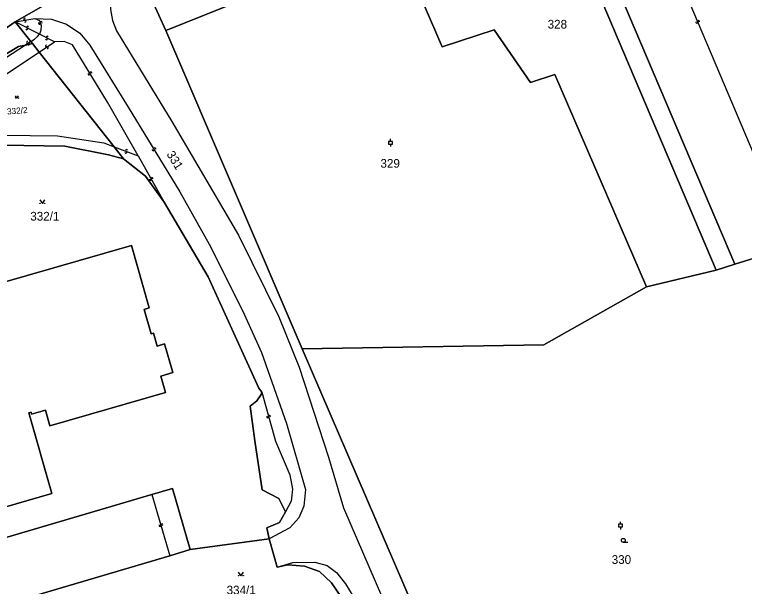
# Model space of a CAD drawing. Extents: x -600309 to -598967, y -1161267 to -1160292.
# Drawn here: x -599517.3 to -599374.7, y -1160637.6 to -1160525.9 of the extents above; entities that cross this region are included whole.
import ezdxf

# ---------------------------------------------------------------- set-up
doc = ezdxf.new("R2010")
doc.units = 0
for name, color, linetype in [('Level 1', 7, 'Continuous'), ('Level 13', 7, 'Continuous'), ('Level 3', 7, 'Continuous'), ('Level 4', 7, 'Continuous'), ('Level 5', 7, 'Continuous'), ('Level 60', 7, 'Continuous')]:
    doc.layers.add(name, color=color, linetype=linetype)

msp = doc.modelspace()

# ---------------------------------------------------------------- linework, layer by layer
at = {"layer": 'Level 1'}
for points in [[(-599259.7, -1160439.99), (-599275.15, -1160441.26), (-599305.2, -1160444.51), (-599319.52, -1160446.37), (-599343.08, -1160452.78), (-599356.96, -1160458.21), (-599375.87, -1160466.1), (-599413.91, -1160482.08), (-599421.02, -1160485.08), (-599452.35, -1160498.24), (-599493.84, -1160515.68), (-599506.89, -1160521.3), (-599517.25, -1160527.26), (-599531.66, -1160537.34)], [(-599393.85, -1160579.06), (-599411.75, -1160537.6), (-599416.49, -1160539.16), (-599423.63, -1160528.87), (-599433.81, -1160532.16), (-599442.93, -1160511.02), (-599487.8, -1160528.98)], [(-599493.84, -1160515.68), (-599506.89, -1160521.3), (-599517.25, -1160527.26)], [(-599376.56, -1160574.61), (-599401.11, -1160516.99)], [(-599487.8, -1160528.98), (-599490.53, -1160522.89)], [(-599380.27, -1160575.77), (-599402.5, -1160523.36)], [(-599517.25, -1160527.26), (-599531.66, -1160537.34), (-599553.8, -1160551.63), (-599566.82, -1160559.52), (-599582.76, -1160567.83)], [(-599514.16, -1160531.11), (-599517.25, -1160527.26)], [(-599461.15, -1160591.17), (-599487.8, -1160528.98)], [(-599584.74, -1160572.76), (-599576.38, -1160568.21), (-599516.58, -1160532.11), (-599515.23, -1160531.81)], [(-599515.23, -1160531.81), (-599513.85, -1160531.5)], [(-599513.85, -1160531.5), (-599514.16, -1160531.11)], [(-599512.52, -1160533.18), (-599513.85, -1160531.5)], [(-599497.88, -1160551.7), (-599512.52, -1160533.18)], [(-599549.24, -1160557.62), (-599543.32, -1160555.24), (-599531.35, -1160552.86), (-599519.59, -1160551.36), (-599507.5, -1160551.59), (-599498.97, -1160553.26), (-599496.04, -1160554.03)], [(-599496.04, -1160554.03), (-599497.88, -1160551.7)], [(-599488.1, -1160562.48), (-599491.77, -1160557.4), (-599496.04, -1160554.03)], [(-599469.05, -1160599.61), (-599469.61, -1160598.83), (-599479.53, -1160577.09), (-599488.1, -1160562.48)], [(-599358.54, -1160569), (-599376.56, -1160574.61)], [(-599520.12, -1160578.33), (-599494.5, -1160570.96), (-599491.03, -1160583.15), (-599492.01, -1160583.45), (-599490.67, -1160588.21), (-599490.19, -1160588.1), (-599489.46, -1160590.62), (-599488.03, -1160590.21), (-599486.41, -1160595.8), (-599488.78, -1160596.49), (-599487.85, -1160599.68), (-599510.48, -1160606.19), (-599511.31, -1160603.15), (-599514, -1160603.92), (-599514.12, -1160603.54), (-599514.57, -1160603.67), (-599510.08, -1160619.44), (-599522.06, -1160622.84)], [(-599376.56, -1160574.61), (-599380.27, -1160575.77)], [(-599380.27, -1160575.77), (-599393.85, -1160579.06)], [(-599393.85, -1160579.06), (-599413.91, -1160590.39), (-599461.15, -1160591.17)], [(-599390.75, -1160682.57), (-599434.16, -1160653.71), (-599461.15, -1160591.17)], [(-599464.4, -1160622.99), (-599465.73, -1160620.42), (-599468.94, -1160618.67), (-599470.37, -1160609.14), (-599471.32, -1160602.36), (-599470.01, -1160601.3), (-599469.17, -1160600.09), (-599469.05, -1160599.61)], [(-599483.01, -1160630.37), (-599486.5, -1160618.47), (-599490.49, -1160619.64)], [(-599523.94, -1160629.45), (-599490.49, -1160619.64)], [(-599467.62, -1160628.26), (-599468.07, -1160626.11), (-599465.58, -1160625.06), (-599464.4, -1160622.99)], [(-599467.62, -1160628.26), (-599483.01, -1160630.37)], [(-599466.04, -1160633.84), (-599467.62, -1160628.26)], [(-599483.01, -1160630.37), (-599486.98, -1160631.57)], [(-599486.98, -1160631.57), (-599531.91, -1160644.78), (-599527.83, -1160658.63)], [(-599414.03, -1160680.61), (-599424.88, -1160673.42), (-599433.27, -1160665.79), (-599439.49, -1160660.38), (-599444.11, -1160655.1), (-599447.89, -1160650.07), (-599450.91, -1160644.78), (-599453.6, -1160639.57), (-599455.39, -1160636.85), (-599457.77, -1160634.67), (-599460.67, -1160633.6), (-599463.93, -1160633.33), (-599466.04, -1160633.84)]]:
    msp.add_lwpolyline(points, dxfattribs=at)
at = {"layer": 'Level 13'}
for centre, start, end in [((-599515.34, -1160526.78), 46.3302, 278.4282), ((-599515.28, -1160527.14), 226.1157, 98.7057), ((-599514.79, -1160528.32), 10.1138, 242.7038), ((-599512.49, -1160527.55), 145.5932, 18.1832), ((-599512.14, -1160527.43), 325.8077, 197.9057), ((-599384.01, -1160527.36), 150.0947, 22.6847), ((-599383.67, -1160527.22), 330.3092, 202.4072), ((-599514.96, -1160528.64), 190.3282, 62.4262), ((-599511.11, -1160530.6), 190.2664, 62.3644), ((-599510.94, -1160530.28), 10.052, 242.642), ((-599514.8, -1160531.31), 70.3512, 302.9412), ((-599514.6, -1160531.62), 250.5657, 122.6637), ((-599511.13, -1160532.04), 70.974, 303.072), ((-599510.93, -1160532.34), 250.7595, 123.3495), ((-599502.76, -1160537.47), 159.0632, 31.1612), ((-599502.44, -1160537.27), 338.8488, 211.4388), ((-599495.45, -1160552.43), 16.5638, 248.6618), ((-599490.25, -1160552.29), 158.669, 31.259), ((-599489.93, -1160552.1), 338.8835, 210.9815), ((-599495.59, -1160552.77), 196.3494, 68.9394), ((-599490.8, -1160558.07), 156.5795, 29.1695), ((-599490.48, -1160557.89), 336.794, 208.892), ((-599467.88, -1160604.44), 142.9294, 15.5194), ((-599467.52, -1160604.34), 323.1438, 195.2418), ((-599488.92, -1160625.65), 143.553, 16.143), ((-599488.56, -1160625.55), 323.7675, 195.8655)]:
    msp.add_arc(centre, 0.184, start, end, dxfattribs=at)
at = {"layer": 'Level 3'}
for points in [[(-599350.94, -1160486.6), (-599394.8, -1160501.39), (-599372.88, -1160553.19)], [(-599493.84, -1160515.68), (-599497.68, -1160520.03), (-599498.47, -1160522.34), (-599498.58, -1160524.88), (-599498.22, -1160527), (-599497.43, -1160529.03), (-599486.63, -1160546.73), (-599473.56, -1160568.94), (-599465.72, -1160584.93), (-599461.73, -1160594.73), (-599455.98, -1160612.3), (-599453.06, -1160622.25), (-599441.75, -1160648.47), (-599437.61, -1160654.33), (-599431.7, -1160660.08), (-599421.66, -1160668.64), (-599384.71, -1160692.91)], [(-599517.25, -1160527.26), (-599513.38, -1160526.65)], [(-599513.38, -1160526.65), (-599512.48, -1160527.01), (-599512.16, -1160527.97), (-599512.18, -1160528.91), (-599512.49, -1160529.69)], [(-599513.38, -1160526.65), (-599510.12, -1160526.74), (-599507.21, -1160527.74), (-599504.58, -1160529.51), (-599502.65, -1160531.83), (-599495.16, -1160543.92), (-599485.02, -1160560.46), (-599479.33, -1160570.7), (-599472.76, -1160583.82), (-599469.1, -1160591.89), (-599464.18, -1160605.72), (-599460.5, -1160618.65), (-599460.84, -1160621.89), (-599461.81, -1160624.15), (-599463.53, -1160626.13), (-599467.62, -1160628.26)], [(-599512.49, -1160529.69), (-599517.25, -1160527.26)], [(-599514.16, -1160531.11), (-599513.47, -1160530.66), (-599512.86, -1160530.18), (-599512.49, -1160529.69)], [(-599509.54, -1160531.2), (-599512.49, -1160529.69)], [(-599515.23, -1160531.81), (-599527.89, -1160540.05), (-599545.2, -1160551.71), (-599567.84, -1160565.65), (-599582.93, -1160573.25), (-599584.09, -1160573.41), (-599584.39, -1160573.29), (-599584.74, -1160572.76)], [(-599514.16, -1160531.11), (-599515.23, -1160531.81)], [(-599512.52, -1160533.18), (-599509.54, -1160531.2)], [(-599493.17, -1160553.49), (-599499.15, -1160542.95), (-599506.04, -1160531.79), (-599507.64, -1160531.13), (-599509.54, -1160531.2)], [(-599541.58, -1160552.75), (-599526.96, -1160542.74), (-599512.52, -1160533.18)], [(-599541.58, -1160552.75), (-599531.37, -1160551.01), (-599519.63, -1160549.42), (-599508.94, -1160549.53), (-599499.88, -1160550.94), (-599497.88, -1160551.7)], [(-599497.88, -1160551.7), (-599493.17, -1160553.49)], [(-599493.17, -1160553.49), (-599488.1, -1160562.48)], [(-599469.05, -1160599.61), (-599466.35, -1160609.17), (-599463.52, -1160615.79), (-599463, -1160618.59), (-599463.32, -1160620.89), (-599464.4, -1160622.99)], [(-599490.49, -1160619.64), (-599486.98, -1160631.57)], [(-599466.04, -1160633.84), (-599462.97, -1160632.92), (-599458.68, -1160632.82), (-599456.28, -1160633.45), (-599454.4, -1160634.82), (-599452.67, -1160637.04), (-599451.27, -1160639.39), (-599446.11, -1160649.16), (-599441.27, -1160655.53), (-599435.67, -1160661.66), (-599423.74, -1160671.77), (-599408.21, -1160682.37), (-599407.92, -1160682.86), (-599407.84, -1160683.41), (-599408.08, -1160684.1), (-599408.62, -1160684.61)]]:
    msp.add_lwpolyline(points, dxfattribs=at)
at = {"layer": 'Level 5'}
for p, q in [((-599443.88, -1160550.65), (-599443.88, -1160550.15)), ((-599443.88, -1160551.15), (-599443.88, -1160551.65)), ((-599398.94, -1160625.43), (-599398.94, -1160624.93)), ((-599398.94, -1160625.93), (-599398.94, -1160626.43)), ((-599398.39, -1160628.95), (-599397.52, -1160628.95))]:
    msp.add_line(p, q, dxfattribs=at)
for points in [[(-599517.22, -1160541.71), (-599516.88, -1160542.22), (-599516.54, -1160541.71)], [(-599512.41, -1160562.04), (-599511.91, -1160562.79), (-599511.41, -1160562.04)], [(-599473.62, -1160634.77), (-599473.12, -1160635.52), (-599472.62, -1160634.77)]]:
    msp.add_lwpolyline(points, dxfattribs=at)
for points in [[(-599444.26, -1160551.15), (-599443.51, -1160551.15), (-599443.51, -1160550.65), (-599444.26, -1160550.65)], [(-599399.32, -1160625.93), (-599398.57, -1160625.93), (-599398.57, -1160625.43), (-599399.32, -1160625.43)]]:
    msp.add_lwpolyline(points, close=True, dxfattribs=at)
for centre, radius in [((-599517.19, -1160542.19), 0.034), ((-599516.57, -1160542.19), 0.034), ((-599512.36, -1160562.74), 0.05), ((-599511.46, -1160562.74), 0.05), ((-599398.39, -1160628.57), 0.375), ((-599473.57, -1160635.47), 0.05), ((-599472.67, -1160635.47), 0.05)]:
    msp.add_circle(centre, radius, dxfattribs=at)
at = {"layer": 'Level 60'}
for points in [[(-599259.7, -1160439.99), (-599275.15, -1160441.26), (-599305.2, -1160444.51), (-599319.52, -1160446.37), (-599343.08, -1160452.78), (-599356.96, -1160458.21), (-599375.87, -1160466.1), (-599413.91, -1160482.08), (-599421.02, -1160485.08), (-599452.35, -1160498.24), (-599493.84, -1160515.68), (-599506.89, -1160521.3), (-599517.25, -1160527.26), (-599531.66, -1160537.34)], [(-599402.5, -1160523.36), (-599380.27, -1160575.77), (-599393.85, -1160579.06), (-599411.75, -1160537.6), (-599416.49, -1160539.16), (-599423.63, -1160528.87), (-599433.81, -1160532.16), (-599442.93, -1160511.02), (-599487.8, -1160528.98), (-599490.53, -1160522.89)], [(-599401.11, -1160516.99), (-599376.56, -1160574.61), (-599380.27, -1160575.77), (-599402.5, -1160523.36)], [(-599453.6, -1160639.57), (-599455.39, -1160636.85), (-599457.77, -1160634.67), (-599460.67, -1160633.6), (-599463.93, -1160633.33), (-599466.04, -1160633.84), (-599467.62, -1160628.26), (-599468.07, -1160626.11), (-599465.58, -1160625.06), (-599464.4, -1160622.99), (-599465.73, -1160620.42), (-599468.94, -1160618.67), (-599470.37, -1160609.14), (-599471.32, -1160602.36), (-599470.01, -1160601.3), (-599469.17, -1160600.09), (-599469.05, -1160599.61), (-599469.61, -1160598.83), (-599479.53, -1160577.09), (-599488.1, -1160562.48), (-599491.77, -1160557.4), (-599496.04, -1160554.03), (-599497.88, -1160551.7), (-599512.52, -1160533.18), (-599513.85, -1160531.5), (-599514.16, -1160531.11), (-599517.25, -1160527.26), (-599506.89, -1160521.3)], [(-599490.53, -1160522.89), (-599487.8, -1160528.98), (-599461.15, -1160591.17), (-599434.16, -1160653.71)], [(-599576.38, -1160568.21), (-599516.58, -1160532.11), (-599515.23, -1160531.81), (-599513.85, -1160531.5), (-599512.52, -1160533.18), (-599497.88, -1160551.7), (-599496.04, -1160554.03), (-599498.97, -1160553.26), (-599507.5, -1160551.59), (-599519.59, -1160551.36)], [(-599519.59, -1160551.36), (-599507.5, -1160551.59), (-599498.97, -1160553.26), (-599496.04, -1160554.03), (-599491.77, -1160557.4), (-599488.1, -1160562.48), (-599479.53, -1160577.09), (-599469.61, -1160598.83), (-599469.05, -1160599.61), (-599469.17, -1160600.09), (-599470.01, -1160601.3), (-599471.32, -1160602.36), (-599470.37, -1160609.14), (-599468.94, -1160618.67), (-599465.73, -1160620.42), (-599464.4, -1160622.99), (-599465.58, -1160625.06), (-599468.07, -1160626.11), (-599467.62, -1160628.26), (-599483.01, -1160630.37), (-599486.5, -1160618.47), (-599490.49, -1160619.64), (-599523.94, -1160629.45)], [(-599522.06, -1160622.84), (-599510.08, -1160619.44), (-599514.57, -1160603.67), (-599514.12, -1160603.54), (-599514, -1160603.92), (-599511.31, -1160603.15), (-599510.48, -1160606.19), (-599487.85, -1160599.68), (-599488.78, -1160596.49), (-599486.41, -1160595.8), (-599488.03, -1160590.21), (-599489.46, -1160590.62), (-599490.19, -1160588.1), (-599490.67, -1160588.21), (-599492.01, -1160583.45), (-599491.03, -1160583.15), (-599494.5, -1160570.96), (-599520.12, -1160578.33)], [(-599520.12, -1160578.33), (-599494.5, -1160570.96), (-599491.03, -1160583.15), (-599492.01, -1160583.45), (-599490.67, -1160588.21), (-599490.19, -1160588.1), (-599489.46, -1160590.62), (-599488.03, -1160590.21), (-599486.41, -1160595.8), (-599488.78, -1160596.49), (-599487.85, -1160599.68), (-599510.48, -1160606.19), (-599511.31, -1160603.15), (-599514, -1160603.92), (-599514.12, -1160603.54), (-599514.57, -1160603.67), (-599510.08, -1160619.44), (-599522.06, -1160622.84)], [(-599523.94, -1160629.45), (-599490.49, -1160619.64), (-599486.5, -1160618.47), (-599483.01, -1160630.37), (-599486.98, -1160631.57), (-599531.91, -1160644.78)], [(-599531.91, -1160644.78), (-599486.98, -1160631.57), (-599483.01, -1160630.37), (-599467.62, -1160628.26), (-599466.04, -1160633.84), (-599463.93, -1160633.33), (-599460.67, -1160633.6), (-599457.77, -1160634.67), (-599455.39, -1160636.85), (-599453.6, -1160639.57)]]:
    msp.add_lwpolyline(points, dxfattribs=at)
for points in [[(-599322.89, -1160497.17), (-599312.11, -1160524.09), (-599303.66, -1160545.39), (-599314.1, -1160550.21), (-599358.54, -1160569), (-599376.56, -1160574.61), (-599401.11, -1160516.99), (-599411.83, -1160491.85), (-599411.05, -1160491.43), (-599411.98, -1160489.17), (-599411.67, -1160489.04), (-599343.3, -1160460.52), (-599338.33, -1160458.34), (-599335.57, -1160465.27)], [(-599411.75, -1160537.6), (-599393.85, -1160579.06), (-599413.91, -1160590.39), (-599461.15, -1160591.17), (-599487.8, -1160528.98), (-599442.93, -1160511.02), (-599433.81, -1160532.16), (-599423.63, -1160528.87), (-599416.49, -1160539.16)], [(-599606.56, -1160580.53), (-599607.27, -1160579.16), (-599600.11, -1160575.69), (-599582.76, -1160567.83), (-599566.82, -1160559.52), (-599553.8, -1160551.63), (-599531.66, -1160537.34), (-599517.25, -1160527.26), (-599514.16, -1160531.11), (-599513.85, -1160531.5), (-599515.23, -1160531.81), (-599516.58, -1160532.11), (-599576.38, -1160568.21), (-599584.74, -1160572.76), (-599594.14, -1160578.04), (-599592.48, -1160581.08), (-599597.87, -1160584.11), (-599599.53, -1160581.02), (-599604.71, -1160584.09)], [(-599348.21, -1160646.05), (-599344.33, -1160676.81), (-599390.75, -1160682.57), (-599434.16, -1160653.71), (-599461.15, -1160591.17), (-599413.91, -1160590.39), (-599393.85, -1160579.06), (-599380.27, -1160575.77), (-599376.56, -1160574.61), (-599358.54, -1160569), (-599357.92, -1160570.93), (-599354.89, -1160593.32), (-599350.07, -1160629.67)]]:
    msp.add_lwpolyline(points, close=True, dxfattribs=at)

# ---------------------------------------------------------------- texts
at = {"layer": 'Level 4'}
for s, p in [('328', (-599413.17, -1160528.6)), ('329', (-599445.84, -1160555.78)), ('332/1', (-599514.27, -1160566.11)), ('330', (-599400.65, -1160633.17)), ('334/1', (-599475.9, -1160639.13))]:
    msp.add_text(s, height=1.7, dxfattribs=at).set_placement(p)
for s, height, rotation, p in [('332/2', 1.2, 4.5, (-599518.77, -1160545.4)), ('331', 1.7, 301.5, (-599487.71, -1160553.13))]:
    msp.add_text(s, height=height, rotation=rotation, dxfattribs=at).set_placement(p)

doc.saveas('drawing.dxf')
